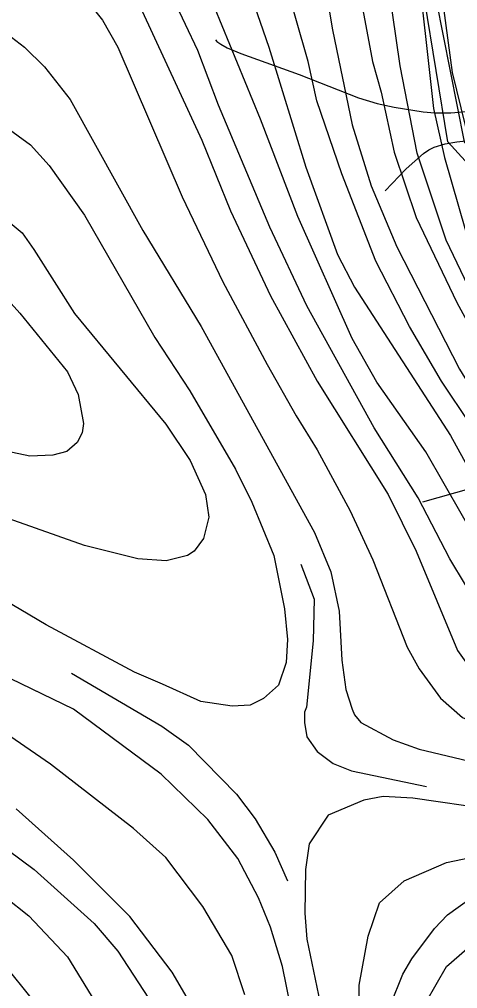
# Model space of a CAD drawing. Extents: x -709584 to -702006, y -1161789 to -1157496.
# Drawn here: x -708051.5 to -707935.3, y -1160186.2 to -1159929 of the extents above; entities that cross this region are included whole.
import ezdxf

# ---------------------------------------------------------------- set-up
doc = ezdxf.new("R2010")
doc.units = 0
for name, color, linetype in [('102_obvod PÚ', 7, 'Continuous'), ('120_vrstevnice hlavní', 7, 'Continuous'), ('122_vrstevnice základní', 7, 'Continuous'), ('124_vrstevnice doplňková', 7, 'Continuous'), ('408_BPEJ_linie', 7, 'Continuous'), ('411_akumulovaný odtok', 7, 'Continuous')]:
    doc.layers.add(name, color=color, linetype=linetype)

msp = doc.modelspace()

# ---------------------------------------------------------------- linework, layer by layer
at = {"layer": '102_obvod PÚ'}
msp.add_lwpolyline([(-707698.9, -1160148.69), (-707729.9, -1160127.32), (-707742.78, -1160108.48), (-707764.12, -1160093), (-707830.79, -1160054.19), (-707905.48, -1160000.3), (-707917.69, -1159983.67), (-707937.88, -1159961.55), (-707944.02, -1159923.62), (-707932.03, -1159906.96), (-707893.28, -1159937.97), (-707877.33, -1159950.42), (-707831.09, -1159990.06), (-707722.66, -1160063.67), (-707693.15, -1160085)], dxfattribs=at)
at = {"layer": '120_vrstevnice hlavní'}
for points in [[(-708058.68, -1159888.38), (-708051.11, -1159888.87), (-708046.83, -1159889.85), (-708041.28, -1159893.52), (-708031.65, -1159903.76), (-708022.25, -1159919.67), (-708003.15, -1159961.04), (-707995.49, -1159979.84), (-707984.93, -1160002.4), (-707972.49, -1160024.97), (-707953.69, -1160055.05), (-707946.31, -1160070.1), (-707935.32, -1160096.42), (-707930.25, -1160103.51), (-707925.62, -1160107.71), (-707917.96, -1160112.62), (-707911.02, -1160116.09), (-707893.66, -1160122.89), (-707852, -1160141.55), (-707841.59, -1160147.05), (-707827.7, -1160155.87), (-707817.43, -1160163.68), (-707801.66, -1160179.02), (-707794.87, -1160187.26)], [(-707972.06, -1159910.12), (-707968.44, -1159931.82), (-707963.23, -1159956.99), (-707958.17, -1159973.19), (-707951.37, -1159989.39), (-707934.74, -1160021.79), (-707922.3, -1160042.04), (-707908.41, -1160060.26), (-707889.75, -1160079.93), (-707879.34, -1160087.89), (-707868.78, -1160094.4), (-707847.08, -1160105.25), (-707810.63, -1160121.74), (-707798.48, -1160128.53), (-707790.38, -1160134.03), (-707781.99, -1160140.68), (-707769.55, -1160153.41), (-707762.32, -1160162.53), (-707758.56, -1160168.17)], [(-708002.43, -1160196.52), (-708010.96, -1160181.76), (-708022.25, -1160167.01), (-708037.15, -1160152.11), (-708052.33, -1160138.51)], [(-707953.11, -1160190.44), (-707949.78, -1160182.34), (-707947.46, -1160178.29), (-707941.39, -1160170.19), (-707937.92, -1160166.57), (-707931.7, -1160162.09), (-707928.13, -1160160.36), (-707922.44, -1160158.77), (-707906.96, -1160159.78), (-707894.82, -1160164.12), (-707878.62, -1160172.36), (-707866.46, -1160180.46)]]:
    msp.add_lwpolyline(points, dxfattribs=at)
at = {"layer": '122_vrstevnice základní'}
for points in [[(-708067.52, -1159614.9), (-708047.27, -1159627.49), (-708038.59, -1159634.57), (-708011.98, -1159660.03), (-708000.98, -1159672.61), (-707991.87, -1159687.66), (-707989.27, -1159692.86), (-707984.21, -1159706.75), (-707981.02, -1159718.9), (-707979.43, -1159727.58), (-707977.41, -1159751.88), (-707977.41, -1159764.32), (-707976.39, -1159784.28), (-707974.8, -1159798.46), (-707969.31, -1159871.36), (-707964.68, -1159903.76), (-707957.88, -1159940.21), (-707955.57, -1159948.31), (-707952.09, -1159964.22), (-707946.31, -1159981.57), (-707935.46, -1160004.14), (-707925.05, -1160023.23)], [(-707963.23, -1160013.69), (-707977.7, -1159981.29), (-707987.53, -1159955.54), (-708016.03, -1159886.11), (-708018.92, -1159874.54), (-708020.8, -1159862.97), (-708022.39, -1159837.51), (-708022.25, -1159825.94), (-708022.97, -1159812.05), (-708026.73, -1159779.65), (-708031.5, -1159756.51), (-708035.41, -1159742.62), (-708039.46, -1159731.05), (-708045.25, -1159717.17), (-708053.63, -1159705.16)], [(-707906.82, -1160104.52), (-707915.64, -1160099.31), (-707919.98, -1160095.99), (-707924.47, -1160091.22), (-707933.15, -1160079.07), (-707937.34, -1160072.12), (-707945.73, -1160055.92), (-707957.45, -1160037.41), (-707975.24, -1160005.01), (-707985.07, -1159984.18), (-707998.67, -1159951.78), (-708004.17, -1159937.31), (-708014, -1159916.49), (-708025.14, -1159897.97), (-708029.62, -1159888.71), (-708032.81, -1159877.14), (-708034.25, -1159860.94), (-708034.25, -1159807.71), (-708034.98, -1159786.88), (-708036.13, -1159777.63), (-708041.34, -1159754.48), (-708047.12, -1159740.6), (-708054.21, -1159729.03)], [(-707754.51, -1160194.49), (-707758.56, -1160184.08), (-707764.78, -1160171.06), (-707769.41, -1160163.25), (-707777.51, -1160152.83), (-707782.71, -1160147.63), (-707790.24, -1160141.55), (-707799.64, -1160135.48), (-707810.34, -1160129.55), (-707861.69, -1160105.1), (-707879.19, -1160095.55), (-707891.63, -1160086.88), (-707904.94, -1160075.59), (-707912.75, -1160067.35), (-707922.01, -1160053.61), (-707931.84, -1160036.54), (-707939.51, -1160024.97), (-707948.04, -1160010.5), (-707957.01, -1159993.15), (-707965.98, -1159970), (-707972.63, -1159950.62), (-707974.95, -1159940.21), (-707990.57, -1159885.53)], [(-707998.38, -1159898.84), (-707985.36, -1159936.45), (-707975.53, -1159968.27), (-707967.14, -1159991.41), (-707962.65, -1160000.09), (-707937.2, -1160039.43), (-707921.43, -1160068.07), (-707913.76, -1160077.62), (-707906.82, -1160084.71), (-707897.42, -1160092.52), (-707885.85, -1160100.47), (-707877.17, -1160105.39), (-707817, -1160133.45), (-707801.38, -1160143.72), (-707790.96, -1160152.69), (-707783.15, -1160161.37), (-707773.6, -1160176.56), (-707764.53, -1160193.19)], [(-708055.95, -1159907.95), (-708048.72, -1159910.99), (-708040.91, -1159916.63), (-708034.54, -1159922.85), (-708029.48, -1159929.21), (-708025.43, -1159936.45), (-708008.36, -1159976.08), (-707997.51, -1159998.64), (-707985.8, -1160020.63), (-707978.13, -1160034.23), (-707972.49, -1160043.19), (-707963.81, -1160059.39), (-707957.73, -1160072.41), (-707948.62, -1160095.55), (-707945.44, -1160101.34), (-707939.8, -1160109.15), (-707934.01, -1160114.21), (-707873.7, -1160138.66), (-707856.34, -1160147.19), (-707844.77, -1160154.14), (-707827.41, -1160166), (-707818.15, -1160173.37), (-707809.76, -1160181.04), (-707803.11, -1160188.71)], [(-707946.31, -1159911.28), (-707941.68, -1159952.65), (-707938.79, -1159965.66), (-707933.15, -1159985.05), (-707927.65, -1159996.62), (-707916.51, -1160015.13), (-707907.83, -1160026.7), (-707895.25, -1160045.51), (-707891.49, -1160049.99), (-707881.36, -1160059.54), (-707858.94, -1160073.28), (-707836.67, -1160086.01), (-707796.17, -1160106.55), (-707777.94, -1160116.96), (-707765.79, -1160124.63), (-707757.69, -1160130.56), (-707751.62, -1160135.91), (-707745.11, -1160143), (-707739.18, -1160150.52), (-707734.84, -1160157.46), (-707729.78, -1160169.03), (-707722.25, -1160194.49)], [(-707940.23, -1159916.78), (-707936.76, -1159943.1), (-707930.98, -1159966.53), (-707925.91, -1159980.42), (-707914.2, -1160005.88), (-707903.93, -1160022.08), (-707898.43, -1160029.02), (-707888.16, -1160042.91), (-707883.97, -1160047.24), (-707868.92, -1160059.1), (-707859.23, -1160065.76), (-707847.08, -1160071.98), (-707833.2, -1160080.22), (-707786.33, -1160103.22), (-707760.3, -1160117.25), (-707743.81, -1160132.29), (-707735.13, -1160143.58), (-707728.91, -1160153.99), (-707724.86, -1160162.09), (-707719.51, -1160176.27), (-707712.56, -1160204.62)], [(-707718.93, -1160247.43), (-707732.67, -1160183.06), (-707743.76, -1160157.13), (-707753.21, -1160144.45), (-707759.86, -1160138.37), (-707771.87, -1160129.11), (-707801.66, -1160110.02), (-707818.15, -1160102.64), (-707839.56, -1160091.36), (-707856.92, -1160083.55), (-707866.18, -1160078.49), (-707875.43, -1160072.12), (-707888.31, -1160061.71), (-707899.01, -1160050.72), (-707917.38, -1160026.42), (-707930.54, -1160003.85), (-707938.35, -1159987.65), (-707946.02, -1159964.51), (-707950.5, -1159941.36), (-707953.54, -1159920.53)], [(-708054.79, -1159932.83), (-708050.16, -1159936.45), (-708044.81, -1159941.65), (-708038.01, -1159950.33), (-708018.78, -1159985.05), (-708003.3, -1160010.5), (-707973.21, -1160065.18), (-707968.87, -1160075.59), (-707966.7, -1160086.01), (-707965.98, -1160099.03), (-707964.97, -1160106.84), (-707963.23, -1160112.04), (-707962.65, -1160113.49), (-707960.92, -1160115.52), (-707952.38, -1160120.14), (-707945.44, -1160122.6), (-707906.1, -1160132.01), (-707896.84, -1160134.75), (-707889.9, -1160137.5), (-707873.7, -1160145.75), (-707850.55, -1160159.78), (-707832.04, -1160172.94), (-707822.78, -1160181.04), (-707813.67, -1160190.01)], [(-708057.53, -1159955.9), (-708048.57, -1159962.34), (-708043.65, -1159967.83), (-708034.25, -1159981), (-708015.59, -1160013.4), (-708006.34, -1160027.57), (-707994.19, -1160048.4), (-707989.85, -1160057.08), (-707984.06, -1160071.26), (-707981.17, -1160085.43), (-707980.44, -1160093.53), (-707980.73, -1160099.61), (-707982.76, -1160105.68), (-707986.73, -1160109.23), (-707990.26, -1160110.94), (-707995.04, -1160111.19), (-708003.36, -1160109.96), (-708013.57, -1160105.39), (-708020.95, -1160102.21), (-708044.38, -1160089.62), (-708057.97, -1160081.67)], [(-708055.96, -1159981.36), (-708050.74, -1159985.62), (-708047.7, -1159990.11), (-708036.86, -1160007.03), (-708012.7, -1160036.4), (-708006.19, -1160046.09), (-708002.14, -1160055.05), (-708001.27, -1160061.13), (-708002.72, -1160066.77), (-708005.18, -1160070.1), (-708006.91, -1160071.25), (-708012.56, -1160072.7), (-708020.08, -1160072.12), (-708034.25, -1160068.65), (-708054.5, -1160061.42)], [(-707770.97, -1160194.33), (-707783.73, -1160174.53), (-707790.09, -1160167.01), (-707800.51, -1160157.32), (-707816.71, -1160145.17), (-707828.86, -1160137.21), (-707838.98, -1160132.29), (-707863.57, -1160119.13), (-707885.56, -1160107.99), (-707897.13, -1160101.2), (-707910.73, -1160090.64), (-707921.86, -1160078.49), (-707929.09, -1160069.23), (-707943.7, -1160043.77), (-707956.72, -1160025.26), (-707963.23, -1160013.69)], [(-707991.73, -1160187.84), (-707995.2, -1160177.42), (-708002.86, -1160164.41), (-708012.7, -1160151.39), (-708021.23, -1160143.72), (-708043.22, -1160126.65), (-708079.67, -1160101.63)], [(-707979.58, -1160190.73), (-707981.75, -1160180.32), (-707984.93, -1160169.9), (-707988.11, -1160162.09), (-707993.61, -1160151.68), (-708001.56, -1160141.26), (-708013.86, -1160129.26), (-708037.15, -1160112.04), (-708056.53, -1160102.64)], [(-708072.15, -1160136.34), (-708047.56, -1160154.57), (-708031.65, -1160168.89), (-708025.43, -1160176.27), (-708013.13, -1160195.07)], [(-707825.96, -1160189.86), (-707844.04, -1160173.95), (-707859.52, -1160162.96), (-707874.56, -1160154.14), (-707887.29, -1160148.64), (-707897.71, -1160144.88), (-707926.35, -1160138.66), (-707947.18, -1160135.62), (-707954.99, -1160135.19), (-707960.19, -1160136.2), (-707969.6, -1160140.15), (-707974.65, -1160147.73), (-707975.65, -1160154.58), (-707975.82, -1160166.14), (-707975.24, -1160173.08), (-707971.33, -1160192.18)], [(-707961.93, -1160247.72), (-707961.35, -1160185.24), (-707959.04, -1160172.22), (-707956, -1160163.39), (-707949.49, -1160157.61), (-707938.21, -1160152.69), (-707925.48, -1160150.09), (-707915.93, -1160149.94), (-707908.99, -1160150.95), (-707895.1, -1160154.86)], [(-708062.02, -1160156.59), (-708049.01, -1160166.86), (-708038.74, -1160177.71), (-708031.5, -1160189.57)], [(-707943.7, -1160189.86), (-707938.21, -1160180.32), (-707930.83, -1160173.81), (-707926.37, -1160170.75), (-707921.72, -1160169.03), (-707913.91, -1160168.02), (-707902.19, -1160169.76), (-707893.08, -1160172.79), (-707882.38, -1160177.86)], [(-708053.92, -1160536.58), (-708034.25, -1160530.36), (-708020.66, -1160523.41), (-708013.71, -1160516.61), (-708010.1, -1160511.26), (-708008.07, -1160505.48), (-708007.35, -1160493.91), (-708008.51, -1160479.44), (-708009.66, -1160467.29), (-708014.58, -1160445.02), (-708018.48, -1160410.01), (-708020.95, -1160365.46), (-708020.8, -1160340.87), (-708024.13, -1160309.05), (-708024.27, -1160297.48), (-708026.44, -1160268.55), (-708031.5, -1160225.16), (-708035.99, -1160210.69), (-708039.89, -1160202.01), (-708046.84, -1160190.44), (-708056.82, -1160178.29)]]:
    msp.add_lwpolyline(points, dxfattribs=at)
at = {"layer": '124_vrstevnice doplňková'}
for points in [[(-708056.82, -1160043.19), (-708063.62, -1160040.59), (-708076.03, -1160032.87), (-708084.15, -1160023.38), (-708087.19, -1160016.72), (-708087.48, -1160012.82), (-708086.76, -1160008.04), (-708086.03, -1160006.45), (-708082.14, -1160000.36), (-708077.5, -1159995.01), (-708073.97, -1159992.97), (-708070.35, -1159991.8), (-708064.76, -1159993.31), (-708059.97, -1159997.47), (-708051.4, -1160007.01), (-708038.74, -1160022.51), (-708035.92, -1160028.51), (-708034.54, -1160036.25), (-708034.83, -1160038.71), (-708036.14, -1160041.24), (-708038.88, -1160043.63), (-708042.64, -1160044.64), (-708048.72, -1160044.93), (-708056.82, -1160043.19)], [(-707976.83, -1160073.58), (-707973.31, -1160082.88), (-707973.56, -1160093.89), (-707975.32, -1160111.5), (-707975.9, -1160112.84), (-707975.89, -1160115.59), (-707975.23, -1160119.37), (-707972.55, -1160123.24), (-707968.26, -1160126.42), (-707963.38, -1160128.39), (-707943.56, -1160132.58)], [(-708037.68, -1160102.46), (-708013.71, -1160116.53), (-708006.62, -1160121.59), (-707993.9, -1160134.61), (-707988.98, -1160141.12), (-707983.77, -1160149.94), (-707980.44, -1160157.61)]]:
    msp.add_lwpolyline(points, dxfattribs=at)
at = {"layer": '408_BPEJ_linie'}
msp.add_lwpolyline([(-707697, -1160067), (-707707.5, -1160058.5), (-707719, -1160047), (-707726.5, -1160041.5), (-707737, -1160038), (-707802.88, -1160000), (-707826, -1159991.5), (-707927, -1159909), (-707941, -1159924), (-707933.5, -1159961.5), (-707920, -1159973), (-707914, -1159982.5), (-707899.46, -1160000), (-707839, -1160042), (-707807, -1160063), (-707740, -1160110), (-707729.5, -1160129), (-707705, -1160143)], dxfattribs=at)
at = {"layer": '411_akumulovaný odtok'}
for points in [[(-707999.49, -1159934.5), (-707999.18, -1159934.89), (-707998.12, -1159935.61), (-707996.36, -1159936.55), (-707992.8, -1159938.08), (-707977.33, -1159943.67), (-707961.58, -1159949.89), (-707956.64, -1159951.33), (-707952.13, -1159952.28), (-707944.46, -1159953.52), (-707941.28, -1159953.82), (-707937.11, -1159953.83), (-707932.88, -1159953.51), (-707928.59, -1159952.95), (-707906.74, -1159948.96), (-707892.26, -1159946.61), (-707887.54, -1159945.59), (-707882.92, -1159944.26), (-707878.64, -1159942.61), (-707874.47, -1159940.65), (-707870.37, -1159938.49), (-707850.21, -1159926.89)], [(-707954.49, -1159974.5), (-707948.94, -1159968.71), (-707944.34, -1159964.63), (-707942.9, -1159963.66), (-707941.54, -1159962.97), (-707938.6, -1159962.05), (-707935.48, -1159961.52), (-707930.66, -1159961.03), (-707876.99, -1159957)], [(-707944.49, -1160057), (-707931.73, -1160053.42), (-707927.12, -1160051.74), (-707924.93, -1160050.43), (-707922.83, -1160048.94), (-707906.99, -1160037)]]:
    msp.add_lwpolyline(points, dxfattribs=at)

doc.saveas('drawing.dxf')
